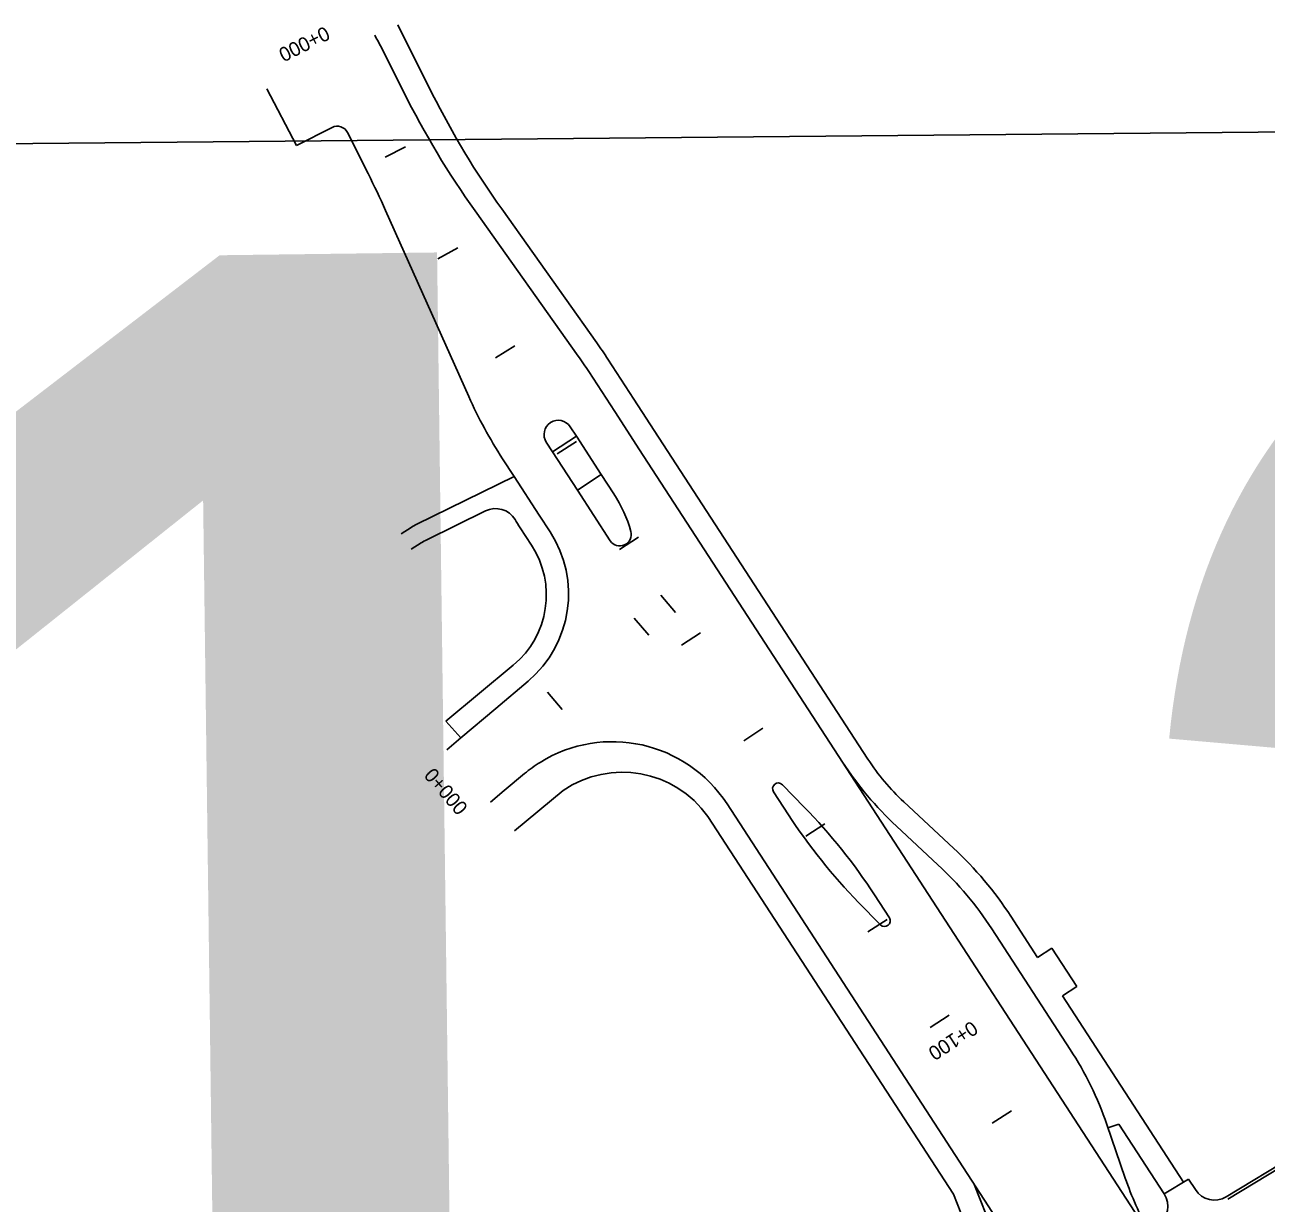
# Model space of a CAD drawing. Extents: x 6503541 to 6503743, y 5888004 to 5888145.
# Drawn here: x 6503659.417 to 6503662.029, y 5888078.516 to 5888080.996 of the extents above; entities that cross this region are included whole.
import ezdxf

# ---------------------------------------------------------------- set-up
doc = ezdxf.new("R2010")
doc.units = 0
doc.layers.add('12', color=7, linetype='Continuous')
doc.layers.add('tabela', color=7, linetype='Continuous')

msp = doc.modelspace()

# ---------------------------------------------------------------- linework, layer by layer
at = {"layer": '12'}
for p, q in [((6503660.2014, 5888080.9958), (6503660.2743, 5888080.8508)), ((6503660.155, 5888080.9706), (6503660.1532, 5888080.9737)), ((6503660.1651, 5888080.9515), (6503660.214, 5888080.8541)), ((6503659.926, 5888080.8609), (6503659.9883, 5888080.7421)), ((6503660.0633, 5888080.7798), (6503659.9883, 5888080.7421)), ((6503660.139, 5888080.6827), (6503660.0956, 5888080.7691)), ((6503660.3508, 5888080.2137), (6503660.1759, 5888080.6049)), ((6503660.5813, 5888080.2987), (6503660.3644, 5888080.604)), ((6503660.6204, 5888080.3265), (6503660.4204, 5888080.6082)), ((6503660.6984, 5888080.2081), (6503660.6437, 5888080.2922)), ((6503660.6581, 5888080.182), (6503660.6035, 5888080.2661)), ((6503660.7507, 5888080.1277), (6503660.6984, 5888080.2081)), ((6503660.7104, 5888080.1015), (6503660.6581, 5888080.182)), ((6503660.5273, 5888080.097), (6503660.5776, 5888080.1297)), ((6503660.5776, 5888080.1297), (6503660.5645, 5888080.1498)), ((6503660.6299, 5888080.0492), (6503660.5776, 5888080.1297)), ((6503660.7507, 5888080.1277), (6503660.7385, 5888080.1463)), ((6503661.191, 5888079.4504), (6503660.7507, 5888080.1277)), ((6503660.5273, 5888080.097), (6503660.5142, 5888080.1171)), ((6503661.1379, 5888079.444), (6503660.7104, 5888080.1015)), ((6503660.4464, 5888080.0453), (6503660.4223, 5888080.0824)), ((6503660.5796, 5888080.0165), (6503660.5273, 5888080.097)), ((6503660.5796, 5888080.0165), (6503660.6299, 5888080.0492)), ((6503660.6299, 5888080.0492), (6503660.6563, 5888080.0086)), ((6503660.2418, 5888079.9447), (6503660.4464, 5888080.0453)), ((6503660.4992, 5888079.9641), (6503660.4464, 5888080.0453)), ((6503660.5796, 5888080.0165), (6503660.6489, 5888079.9099)), ((6503660.2625, 5888079.9118), (6503660.3863, 5888079.9726)), ((6503660.5222, 5888079.9286), (6503660.4992, 5888079.9641)), ((6503660.209, 5888079.9244), (6503660.2295, 5888079.9377)), ((6503660.4832, 5888079.9006), (6503660.4594, 5888079.9372)), ((6503660.23, 5888079.8919), (6503660.2511, 5888079.9053)), ((6503660.3025, 5888079.5302), (6503660.4448, 5888079.6482)), ((6503660.4079, 5888079.5571), (6503660.4758, 5888079.6144)), ((6503660.3345, 5888079.4951), (6503660.4079, 5888079.5571)), ((6503660.3345, 5888079.4951), (6503660.3025, 5888079.5302)), ((6503661.9454, 5888078.5292), (6503663.5873, 5888079.522)), ((6503661.9485, 5888078.5241), (6503663.5904, 5888079.5168)), ((6503660.3045, 5888079.4698), (6503660.3345, 5888079.4951)), ((6503660.3345, 5888079.495), (6503660.3345, 5888079.4951)), ((6503661.7805, 5888078.4554), (6503661.1379, 5888079.444)), ((6503660.4256, 5888079.3841), (6503660.4683, 5888079.4198)), ((6503661.0571, 5888079.3493), (6503661.0111, 5888079.3965)), ((6503660.3967, 5888079.3599), (6503660.4256, 5888079.3841)), ((6503660.4475, 5888079.2994), (6503660.5498, 5888079.3843)), ((6503661.0238, 5888079.3332), (6503660.9924, 5888079.3815)), ((6503661.5776, 5888078.3052), (6503660.8946, 5888079.3559)), ((6503661.2664, 5888079.3606), (6503661.3713, 5888079.263)), ((6503661.3713, 5888078.5346), (6503660.8544, 5888079.3297)), ((6503661.2511, 5888079.3093), (6503661.3386, 5888079.2279)), ((6503661.2363, 5888079.1164), (6503661.2049, 5888079.1647)), ((6503661.1716, 5888079.1486), (6503661.2177, 5888079.1015)), ((6503661.5484, 5888079.0327), (6503661.4921, 5888079.1194)), ((6503661.6168, 5888078.8394), (6503661.4518, 5888079.0932)), ((6503661.5786, 5888079.0523), (6503661.5484, 5888079.0327)), ((6503661.6309, 5888078.9718), (6503661.5786, 5888079.0523)), ((6503661.6309, 5888078.9718), (6503661.6007, 5888078.9522)), ((6503661.8556, 5888078.5601), (6503661.6007, 5888078.9522)), ((6503661.7329, 5888078.5682), (6503661.694, 5888078.6813)), ((6503661.7191, 5888078.6821), (6503661.6964, 5888078.6743)), ((6503661.8147, 5888078.5351), (6503661.7191, 5888078.6821)), ((6503661.8659, 5888078.5663), (6503661.8147, 5888078.5351)), ((6503661.8659, 5888078.5663), (6503661.8803, 5888078.5441)), ((6503661.4719, 5888078.282), (6503661.3713, 5888078.5346)), ((6503661.5165, 5888078.2997), (6503661.4141, 5888078.5568))]:
    msp.add_line(p, q, dxfattribs=at)
for points in [[(6503660.1752, 5888080.7174), (6503660.2181, 5888080.739)], [(6503660.2861, 5888080.5036), (6503660.3282, 5888080.5267)], [(6503660.4074, 5888080.2952), (6503660.4483, 5888080.3203)], [(6503660.5373, 5888080.0926), (6503660.5775, 5888080.1188)], [(6503660.6681, 5888079.8914), (6503660.7083, 5888079.9176)], [(6503660.7864, 5888079.7592), (6503660.7552, 5888079.7957)], [(6503660.7301, 5888079.7109), (6503660.6988, 5888079.7473)], [(6503660.7989, 5888079.6902), (6503660.8391, 5888079.7164)], [(6503660.5479, 5888079.5547), (6503660.5166, 5888079.5911)], [(6503660.9297, 5888079.489), (6503660.97, 5888079.5152)], [(6503661.0605, 5888079.2878), (6503661.1008, 5888079.3139)], [(6503661.1913, 5888079.0866), (6503661.2316, 5888079.1127)], [(6503661.3624, 5888078.9115), (6503661.3221, 5888078.8853)], [(6503661.453, 5888078.6841), (6503661.4932, 5888078.7103)]]:
    msp.add_lwpolyline(points, dxfattribs=at)
for centre, radius, start, end in [((6503659.7362, 5888080.7361), 0.48, 26.664, 29.2445), ((6503661.9298, 5888081.7157), 1.92, 206.664, 215.3823), ((6503661.9466, 5888081.6921), 1.872, 206.7067, 215.3823), ((6503660.0741, 5888080.7584), 0.024, 26.664, 116.664), ((6503658.4232, 5888079.8211), 1.92, 24.0938, 26.664), ((6503659.7986, 5888079.7428), 1.008, 33.0281, 35.3823), ((6503659.7986, 5888079.7428), 0.96, 33.0281, 35.3823), ((6503661.2272, 5888080.6056), 0.96, 204.0938, 213.0281), ((6503660.5394, 5888080.1334), 0.03, 33.0281, 213.0255), ((6503660.4149, 5888079.8516), 0.288, 15.6866, 33.0281), ((6503660.4075, 5888079.9296), 0.048, 31.488, 116.1841), ((6503660.2948, 5888079.837), 0.12, 116.1841, 122.9776), ((6503661.1033, 5888080.3558), 0.768, 211.488, 213.0281), ((6503660.321, 5888079.7978), 0.24, 310.166, 33.0281), ((6503660.669, 5888079.923), 0.024, 213.0281, 15.6866), ((6503660.3155, 5888079.8041), 0.12, 116.1841, 122.4633), ((6503660.3222, 5888079.796), 0.192, 309.6702, 33.0281), ((6503660.6531, 5888079.1989), 0.288, 33.0281, 121.8722), ((6503661.5934, 5888079.712), 0.48, 213.0281, 227.0643), ((6503660.6531, 5888079.1989), 0.288, 121.8722, 129.9125), ((6503660.6742, 5888079.2016), 0.221, 35.4093, 124.2534), ((6503661.7415, 5888079.8365), 0.72, 213.0287, 227.0643), ((6503661.0025, 5888079.3881), 0.012, 44.338, 213.0281), ((6503660.1989, 5888078.5106), 1.2, 33.0281, 44.338), ((6503662.0299, 5888079.9873), 1.2, 213.0281, 224.338), ((6503660.8482, 5888078.7008), 0.768, 33.0281, 47.0643), ((6503660.8482, 5888078.7008), 0.72, 33.0281, 47.0643), ((6503661.2263, 5888079.1099), 0.012, 224.338, 33.0281), ((6503661.0132, 5888078.447), 0.72, 18.9918, 33.0281), ((6503662.4137, 5888078.8025), 0.72, 198.9918, 208.6999), ((6503661.7744, 5888078.5089), 0.048, 305.3594, 33.0281), ((6503661.9206, 5888078.5703), 0.048, 213.0281, 301.1598), ((6503666.2038, 5888071.8011), 7.8588, 121.15983, 152.60981)]:
    msp.add_arc(centre, radius, start, end, dxfattribs=at)
at = {"layer": 'tabela'}
msp.add_line((6503658.6985, 5888080.7392), (6503665.9339, 5888080.8067), dxfattribs=at)
msp.add_line((6503658.6985, 5888080.7392), (6503665.9339, 5888080.8067), dxfattribs=at)

# ---------------------------------------------------------------- texts
at = {"layer": '12'}
for s, height, rotation, p in [('0+000', 0.03, 206.664, (6503660.0485, 5888080.9939)), ('12', 4.22297, 0.7393, (6503658.4198, 5888076.2693)), ('0+000', 0.03, 310.6111, (6503660.2548, 5888079.4151)), ('0+100', 0.03, 213.0281, (6503661.4097, 5888078.9008))]:
    msp.add_text(s, height=height, rotation=rotation, dxfattribs=at).set_placement(p)

doc.saveas('drawing.dxf')
